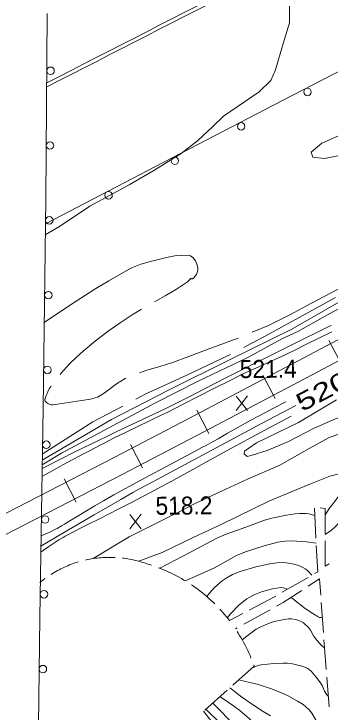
# Model space of a CAD drawing. Extents: x 2361284 to 2366480, y 6976556 to 6985346.
# Drawn here: x 2364474.8 to 2364559.4, y 6978774.8 to 6978961.5 of the extents above; entities that cross this region are included whole.
import ezdxf
from ezdxf.enums import TextEntityAlignment as Align

# ---------------------------------------------------------------- set-up
doc = ezdxf.new("R2010")
doc.units = 0
doc.header["$LTSCALE"] = 1.9
for name, color, linetype, lineweight in [('12', 7, 'Continuous', 13), ('13', 7, 'Continuous', 13), ('17', 7, 'Continuous', 13), ('20', 7, 'Continuous', 13), ('24', 7, 'Continuous', 13), ('29', 7, 'Continuous', 13), ('3', 7, 'Continuous', 13), ('6', 7, 'Continuous', 13)]:
    doc.layers.add(name, color=color, linetype=linetype, lineweight=lineweight)

msp = doc.modelspace()

# ---------------------------------------------------------------- linework, layer by layer
at = {"layer": '12'}
for p, q in [((2364537.366, 6978855.458), (2364534.249, 6978859.309)), ((2364534.286, 6978855.429), (2364537.329, 6978859.338)), ((2364508.895, 6978823.816), (2364505.778, 6978827.667)), ((2364505.815, 6978823.787), (2364508.858, 6978827.696))]:
    msp.add_line(p, q, dxfattribs=at)
for points in [[(2364610.912, 6978968.161), (2364606.391, 6978965.018), (2364598.711, 6978958.763), (2364589.458, 6978951.695), (2364580.137, 6978944.287), (2364574.508, 6978939.003), (2364566.422, 6978932.215), (2364563.724, 6978929.769), (2364557.181, 6978926.957), (2364554.404, 6978924.501), (2364554.777, 6978923.164), (2364557.94, 6978922.824), (2364564.518, 6978924.147), (2364577.349, 6978927.279), (2364591.697, 6978934.926), (2364611.792, 6978944.028), (2364622.998, 6978947.674), (2364636.083, 6978951.338), (2364636.871, 6978950.566)], [(2364559.696, 6978878.175), (2364558.57, 6978877.608), (2364556.412, 6978876.533), (2364552.09, 6978874.396), (2364543.438, 6978870.137), (2364539.12, 6978867.992), (2364536.704, 6978866.776), (2364531.884, 6978864.319), (2364525.465, 6978861.026), (2364522.251, 6978859.389), (2364519.029, 6978857.768), (2364517.414, 6978856.966), (2364515.249, 6978855.907), (2364513.802, 6978855.209), (2364510.9, 6978853.828), (2364502.176, 6978849.724), (2364499.277, 6978848.339), (2364497.831, 6978847.638), (2364490.919, 6978844.252), (2364487.469, 6978842.547), (2364482.304, 6978839.97)], [(2364550.228, 6978856.788), (2364541.273, 6978852.012), (2364514.318, 6978837.645), (2364510.679, 6978835.683), (2364508.262, 6978834.358), (2364506.655, 6978833.467), (2364503.449, 6978831.671), (2364501.051, 6978830.311), (2364496.27, 6978827.566), (2364491.505, 6978824.793), (2364488.334, 6978822.932), (2364482.002, 6978819.196)], [(2364548.075, 6978807.674), (2364546.898, 6978808.053), (2364546.301, 6978808.097), (2364544.034, 6978807.776), (2364541.051, 6978806.977), (2364539.248, 6978806.259), (2364538.382, 6978805.826), (2364537.129, 6978805.07), (2364536.392, 6978804.537), (2364535.035, 6978803.35), (2364532.901, 6978801.181), (2364531.896, 6978800.04)], [(2364557.356, 6978800.152), (2364557.124, 6978800.082), (2364557.002, 6978800.063), (2364556.821, 6978800.06), (2364556.648, 6978800.093), (2364556.567, 6978800.125), (2364556.085, 6978800.373), (2364555.849, 6978800.508), (2364555.501, 6978800.724), (2364554.127, 6978801.613), (2364553.446, 6978802.064), (2364552.774, 6978802.527), (2364552.441, 6978802.765), (2364551.403, 6978803.537), (2364550.892, 6978803.931), (2364550.133, 6978804.533), (2364549.015, 6978805.464)], [(2364559.416, 6978746.539), (2364558.838, 6978748.454), (2364557.753, 6978750.622), (2364556.911, 6978751.992), (2364555.049, 6978754.627), (2364550.811, 6978760.124), (2364548.513, 6978762.716), (2364542.585, 6978768.64), (2364537.793, 6978773.105), (2364535.285, 6978775.186), (2364533.547, 6978776.488), (2364529.947, 6978778.94)]]:
    msp.add_lwpolyline(points, dxfattribs=at)
at = {"layer": '13'}
for points in [[(2364483.191, 6978902.403), (2364487.02, 6978904.609), (2364495.088, 6978910.056), (2364505.654, 6978915.797), (2364512.259, 6978919.57), (2364519.574, 6978924.189), (2364523.893, 6978927.581), (2364528.037, 6978931.38), (2364530.891, 6978934.138), (2364540.46, 6978940.64), (2364543.542, 6978943.659), (2364544.785, 6978946.56), (2364546.094, 6978950.823), (2364547.226, 6978954.734), (2364548.595, 6978959.077), (2364548.556, 6978966.338), (2364547.644, 6978969.679), (2364544.92, 6978973.344)], [(2364664.776, 6978934.41), (2364656.27, 6978929.849), (2364642.307, 6978923.676), (2364631.423, 6978918.643), (2364615.512, 6978911.471), (2364600.019, 6978904.263), (2364584.168, 6978896.822), (2364566.163, 6978886.931), (2364548.984, 6978877.127), (2364532.819, 6978869.132), (2364516.188, 6978860.834), (2364500.951, 6978853.009), (2364482.334, 6978842.161)], [(2364663.787, 6978932.161), (2364658.657, 6978929.092), (2364651.937, 6978925.828), (2364642.659, 6978921.3), (2364636.443, 6978917.691), (2364629.395, 6978914.373), (2364622.392, 6978911.436), (2364611.585, 6978906.923), (2364605.004, 6978903.721), (2364595.497, 6978899.27), (2364582.901, 6978893.419), (2364571.559, 6978887.312), (2364560.15, 6978881.783), (2364550.79, 6978876.544), (2364546.559, 6978874.644), (2364537.276, 6978869.504), (2364524.105, 6978863.289), (2364512.729, 6978857.531), (2364487.496, 6978844.05), (2364482.315, 6978840.92)], [(2364522.183, 6978890.792), (2364522.27, 6978890.663), (2364522.579, 6978890.678), (2364522.982, 6978890.951), (2364523.664, 6978891.776), (2364523.967, 6978892.607), (2364524.024, 6978893.026), (2364523.986, 6978893.639), (2364523.647, 6978894.866), (2364523.365, 6978895.462), (2364522.73, 6978896.328), (2364522.054, 6978896.823), (2364521.675, 6978896.918), (2364519.652, 6978896.978), (2364518.293, 6978896.868), (2364515.61, 6978896.361), (2364511.005, 6978895.22), (2364508.739, 6978894.538), (2364506.538, 6978893.667), (2364505.47, 6978893.133), (2364500.161, 6978890.135), (2364496.708, 6978888.061), (2364489.919, 6978883.726), (2364482.853, 6978878.978)], [(2364559.866, 6978876.51), (2364553.145, 6978873.164), (2364549.778, 6978871.503), (2364548.119, 6978870.703), (2364547.008, 6978870.179), (2364544.777, 6978869.149), (2364542.541, 6978868.132), (2364539.559, 6978866.777), (2364538.071, 6978866.091), (2364535.849, 6978865.045), (2364534.743, 6978864.51), (2364532.646, 6978863.476), (2364528.467, 6978861.376), (2364520.133, 6978857.129), (2364515.953, 6978855.032), (2364514.347, 6978854.242), (2364511.125, 6978852.683), (2364504.672, 6978849.583), (2364501.459, 6978848.003), (2364499.301, 6978846.915), (2364497.866, 6978846.181), (2364495.008, 6978844.693), (2364493.583, 6978843.941), (2364490.742, 6978842.42), (2364487.912, 6978840.879), (2364486.03, 6978839.842), (2364482.275, 6978837.75)], [(2364547.579, 6978857.753), (2364544.454, 6978856.111), (2364540.282, 6978853.93), (2364538.205, 6978852.823), (2364536.761, 6978852.034), (2364533.891, 6978850.425), (2364531.984, 6978849.339), (2364529.441, 6978847.892), (2364528.167, 6978847.174), (2364526.247, 6978846.112), (2364525.283, 6978845.589), (2364520.996, 6978843.309), (2364515.267, 6978840.293), (2364512.407, 6978838.776), (2364508.788, 6978836.831), (2364501.572, 6978832.904), (2364499.863, 6978831.948), (2364498.733, 6978831.295), (2364496.489, 6978829.961), (2364494.258, 6978828.605), (2364491.285, 6978826.79), (2364489.792, 6978825.892), (2364488.29, 6978825.008), (2364487.536, 6978824.572), (2364486.397, 6978823.928), (2364485.927, 6978823.673), (2364484.975, 6978823.191), (2364484.009, 6978822.74), (2364483.358, 6978822.45), (2364482.046, 6978821.887)], [(2364561.174, 6978858.312), (2364551.021, 6978852.265), (2364539.752, 6978846.767), (2364537.685, 6978845.407), (2364536.503, 6978844.556), (2364536.45, 6978843.875), (2364537.217, 6978843.153), (2364538.553, 6978843.525), (2364542.611, 6978844.774), (2364548.309, 6978847.178), (2364555.166, 6978850.705), (2364561.519, 6978853.505)], [(2364548.985, 6978853.906), (2364542.985, 6978850.679), (2364530.717, 6978844.091), (2364529.33, 6978843.34), (2364526.567, 6978841.816), (2364521.057, 6978838.742), (2364518.292, 6978837.222), (2364516.901, 6978836.471), (2364514.112, 6978834.982), (2364511.315, 6978833.508), (2364505.715, 6978830.573), (2364503.909, 6978829.636), (2364502.701, 6978829.02), (2364500.277, 6978827.802), (2364497.848, 6978826.596), (2364494.609, 6978824.986), (2364492.992, 6978824.173), (2364490.576, 6978822.936), (2364489.373, 6978822.307), (2364488.517, 6978821.841), (2364487.954, 6978821.519), (2364486.841, 6978820.851), (2364486.292, 6978820.506), (2364485.203, 6978819.799), (2364484.125, 6978819.072), (2364481.987, 6978817.586)], [(2364574.083, 6978851.154), (2364571.601, 6978851.411), (2364565.19, 6978850.3), (2364559.199, 6978848.262), (2364553.857, 6978845.321), (2364545.96, 6978840.796), (2364537.344, 6978837.103), (2364529.2, 6978833.337), (2364523.664, 6978830.744), (2364518.27, 6978828.023), (2364511.89, 6978824.761), (2364505.62, 6978821.621), (2364496.033, 6978815.84)], [(2364565.126, 6978839.088), (2364563.767, 6978839.015), (2364562.839, 6978838.806), (2364559.347, 6978837.903), (2364553.988, 6978835.762), (2364549.934, 6978834.033), (2364543.021, 6978831.178), (2364530.458, 6978825.077), (2364522.782, 6978821.464), (2364514.52, 6978817.446), (2364508.222, 6978815.116)], [(2364568.175, 6978838.287), (2364567.732, 6978837.789), (2364567.422, 6978837.473), (2364567.209, 6978837.268), (2364566.769, 6978836.873), (2364566.579, 6978836.72), (2364566.177, 6978836.442), (2364565.35, 6978835.919), (2364565.086, 6978835.728), (2364564.959, 6978835.626), (2364564.254, 6978835.017), (2364563.909, 6978834.705), (2364563.401, 6978834.228), (2364562.662, 6978833.488), (2364562.186, 6978832.977), (2364561.953, 6978832.715), (2364561.611, 6978832.315), (2364560.871, 6978831.408), (2364560.51, 6978830.95), (2364559.981, 6978830.257), (2364559.213, 6978829.199), (2364558.48, 6978828.115), (2364558.126, 6978827.562)], [(2364571.674, 6978837.37), (2364570.007, 6978836.116), (2364569.233, 6978835.439), (2364568.143, 6978834.336), (2364567.189, 6978833.229), (2364565.415, 6978830.931), (2364562.468, 6978826.272), (2364561.386, 6978824.919), (2364560.797, 6978824.302), (2364559.829, 6978823.438), (2364558.126, 6978822.25)], [(2364555.307, 6978827.374), (2364553.765, 6978827.817), (2364552.982, 6978827.903), (2364551.24, 6978827.901), (2364550.075, 6978827.823), (2364547.757, 6978827.493), (2364543.797, 6978826.665), (2364541.869, 6978826.076), (2364536.837, 6978824.208), (2364531.621, 6978822.381), (2364529.104, 6978821.264), (2364522.089, 6978817.568), (2364513.87, 6978813.239)], [(2364555.688, 6978819.977), (2364553.134, 6978820.313), (2364549.291, 6978820.601), (2364547.373, 6978820.538), (2364545.486, 6978820.247), (2364541.774, 6978819.225), (2364536.809, 6978817.635), (2364534.398, 6978816.655), (2364528.459, 6978813.408), (2364523.272, 6978811.007), (2364520.631, 6978809.903)], [(2364554.559, 6978811.416), (2364553.556, 6978812.506), (2364552.964, 6978812.981), (2364551.969, 6978813.589), (2364551.278, 6978813.904), (2364549.821, 6978814.361), (2364547.773, 6978814.733), (2364546.747, 6978814.81), (2364545.218, 6978814.747), (2364543.316, 6978814.459), (2364539.528, 6978813.613), (2364535.353, 6978812.379), (2364533.317, 6978811.564), (2364531.578, 6978810.615), (2364530.505, 6978809.86), (2364528.519, 6978808.108), (2364527.088, 6978806.518), (2364526.453, 6978805.658)], [(2364557.944, 6978791.987), (2364557.1, 6978792.633), (2364555.754, 6978794.087), (2364555.037, 6978795.177), (2364554.184, 6978796.702), (2364553.642, 6978797.417), (2364552.284, 6978798.641), (2364551.521, 6978799.105), (2364550.272, 6978799.555), (2364549.087, 6978799.699), (2364548.29, 6978799.692), (2364546.713, 6978799.501), (2364544.468, 6978799.037), (2364543.36, 6978798.699), (2364540.855, 6978797.622), (2364539.666, 6978796.944), (2364537.103, 6978795.132), (2364535.913, 6978794.108)], [(2364558.947, 6978779.055), (2364558.534, 6978779.422), (2364557.895, 6978780.355), (2364557.361, 6978781.74), (2364556.855, 6978782.577), (2364555.708, 6978784.176), (2364554.336, 6978785.765), (2364553.497, 6978786.415), (2364552.961, 6978786.687), (2364551.831, 6978787.039), (2364549.339, 6978787.672), (2364548.074, 6978787.843), (2364546.838, 6978787.879), (2364544.364, 6978787.788), (2364540.976, 6978787.466), (2364540.11, 6978787.249), (2364538.465, 6978786.522)], [(2364559.722, 6978768.063), (2364558.655, 6978769.051), (2364556.722, 6978771.165), (2364555.745, 6978772.562), (2364554.534, 6978774.492), (2364553.812, 6978775.377), (2364552.862, 6978776.264), (2364552.182, 6978776.793), (2364550.729, 6978777.728), (2364548.02, 6978779.188), (2364546.63, 6978779.848), (2364543.779, 6978781.001), (2364539.889, 6978782.223), (2364537.923, 6978782.739), (2364534.935, 6978783.378)], [(2364543.498, 6978773.769), (2364541.538, 6978774.979), (2364540.564, 6978775.593), (2364539.11, 6978776.528), (2364538.361, 6978777.023), (2364536.883, 6978778.042), (2364535.429, 6978779.094), (2364534.471, 6978779.811), (2364532.575, 6978781.275)], [(2364556.125, 6978720.367), (2364555.875, 6978723.454), (2364555.891, 6978729.134), (2364555.639, 6978731.543), (2364555.433, 6978732.738), (2364555.018, 6978734.511), (2364554.136, 6978737.108), (2364553.079, 6978739.6), (2364550.835, 6978744.478), (2364547.012, 6978752.281), (2364545.674, 6978754.728), (2364542.802, 6978759.511), (2364539.387, 6978764.786), (2364537.488, 6978767.292), (2364534.163, 6978770.96), (2364528.013, 6978777.212)], [(2364530.034, 6978771.831), (2364526.198, 6978775.605)], [(2364529.077, 6978770.522), (2364525.534, 6978775.008)]]:
    msp.add_lwpolyline(points, dxfattribs=at)
at = {"layer": '17'}
for points in [[(2364686.165, 6979010.418), (2364659.992, 6978996.839), (2364633.81, 6978983.269), (2364590.252, 6978960.784), (2364546.703, 6978938.289), (2364514.958, 6978921.825), (2364483.233, 6978905.333)], [(2364483.728, 6978961.621), (2364483.329, 6978912.014), (2364482.612, 6978856.035), (2364481.734, 6978800.063), (2364481.337, 6978771.288)]]:
    msp.add_lwpolyline(points, dxfattribs=at)
for centre in [(2364484.602, 6978946.287), (2364553.389, 6978940.616), (2364535.63, 6978931.421), (2364484.443, 6978926.288), (2364517.875, 6978922.215), (2364500.129, 6978912.991), (2364484.256, 6978906.284), (2364484, 6978886.285), (2364483.744, 6978866.286), (2364483.459, 6978846.285), (2364483.145, 6978826.288), (2364482.831, 6978806.29), (2364482.544, 6978786.294)]:
    msp.add_circle(centre, 1, dxfattribs=at)
at = {"layer": '20'}
for points in [[(2364512.392, 6978884.529), (2364513.059, 6978884.896), (2364515.238, 6978886.066), (2364518.281, 6978887.856), (2364521.222, 6978889.843), (2364521.48, 6978890.055), (2364521.826, 6978890.418), (2364522.153, 6978890.801)], [(2364563.563, 6978888.866), (2364561.444, 6978887.756), (2364554.269, 6978884.008), (2364548.627, 6978881.024), (2364542.934, 6978878.159), (2364538.541, 6978876.348)], [(2364560.923, 6978885.671), (2364556.536, 6978883.279), (2364541.832, 6978875.219), (2364536.927, 6978872.602), (2364536.33, 6978872.286)], [(2364487.166, 6978865.108), (2364488.036, 6978866.136), (2364489.748, 6978867.982), (2364491.522, 6978869.689), (2364493.356, 6978871.327), (2364496.65, 6978874.069), (2364500.046, 6978876.672), (2364503.195, 6978878.882), (2364506.405, 6978880.982), (2364508.632, 6978882.364), (2364508.931, 6978882.536)], [(2364534.845, 6978874.822), (2364534.576, 6978874.71), (2364526.076, 6978871.588), (2364521.651, 6978869.906), (2364517.207, 6978868.253), (2364513.817, 6978867.211), (2364510.396, 6978866.239), (2364508.443, 6978865.53)], [(2364532.787, 6978870.442), (2364531.991, 6978870.024), (2364521.068, 6978864.9), (2364510.076, 6978859.886), (2364507.469, 6978858.501)], [(2364504.737, 6978864.035), (2364504.597, 6978863.973), (2364502.24, 6978862.591), (2364498.923, 6978860.06), (2364497.183, 6978859.034), (2364495.278, 6978858.445), (2364492.912, 6978858.083), (2364490.536, 6978857.72), (2364488.199, 6978857.358), (2364485.873, 6978857.006), (2364485.233, 6978856.95), (2364484.753, 6978856.975), (2364484.392, 6978857.052), (2364483.88, 6978857.277), (2364483.386, 6978857.652), (2364483.184, 6978857.93), (2364483.101, 6978858.2), (2364483.126, 6978858.69), (2364483.429, 6978859.433), (2364483.783, 6978860.146), (2364483.998, 6978860.678), (2364484.263, 6978861.2), (2364484.746, 6978861.924)], [(2364503.937, 6978856.628), (2364495.896, 6978852.371), (2364482.348, 6978843.741)]]:
    msp.add_lwpolyline(points, dxfattribs=at)
at = {"layer": '24'}
msp.add_line((2364525.891, 6978775.322), (2364531.861, 6978780.638), dxfattribs=at)
for points in [[(2364491.983, 6978814.931), (2364491.614, 6978814.818), (2364491.135, 6978814.663), (2364490.647, 6978814.498), (2364490.169, 6978814.314), (2364489.69, 6978814.139), (2364489.222, 6978813.945), (2364488.754, 6978813.74), (2364488.286, 6978813.536), (2364487.818, 6978813.322), (2364487.36, 6978813.097), (2364486.902, 6978812.863), (2364486.455, 6978812.619), (2364486.007, 6978812.374), (2364485.569, 6978812.12), (2364485.122, 6978811.856), (2364484.734, 6978811.612)], [(2364501.862, 6978816.135), (2364501.692, 6978816.144), (2364501.182, 6978816.159), (2364500.671, 6978816.174), (2364500.161, 6978816.169), (2364499.651, 6978816.164), (2364499.142, 6978816.139), (2364498.631, 6978816.114), (2364498.121, 6978816.08), (2364497.612, 6978816.035), (2364497.102, 6978815.98), (2364496.593, 6978815.925), (2364496.093, 6978815.85), (2364495.584, 6978815.765), (2364495.085, 6978815.681), (2364494.586, 6978815.586), (2364494.087, 6978815.481), (2364493.917, 6978815.44)], [(2364511.602, 6978814.058), (2364511.331, 6978814.145), (2364510.609, 6978814.368), (2364510.188, 6978814.494), (2364509.706, 6978814.66), (2364509.215, 6978814.815), (2364508.733, 6978814.97), (2364508.242, 6978815.106), (2364507.741, 6978815.241), (2364507.249, 6978815.366), (2364506.748, 6978815.482), (2364506.257, 6978815.587), (2364505.756, 6978815.682), (2364505.245, 6978815.767), (2364504.745, 6978815.853), (2364504.244, 6978815.928), (2364503.853, 6978815.974)], [(2364520.661, 6978809.874), (2364520.289, 6978810.1), (2364519.636, 6978810.484), (2364518.983, 6978810.858), (2364518.309, 6978811.211), (2364517.636, 6978811.565), (2364516.953, 6978811.898), (2364516.27, 6978812.222), (2364515.577, 6978812.535), (2364514.884, 6978812.829), (2364514.181, 6978813.122), (2364513.488, 6978813.396)], [(2364483.085, 6978810.476), (2364483.015, 6978810.426), (2364482.598, 6978810.122), (2364482.201, 6978809.808), (2364481.804, 6978809.484), (2364481.685, 6978809.383)], [(2364528.541, 6978803.738), (2364528.127, 6978804.144), (2364527.572, 6978804.669), (2364527.007, 6978805.174), (2364526.442, 6978805.678), (2364525.868, 6978806.163), (2364525.273, 6978806.647), (2364524.679, 6978807.112), (2364524.074, 6978807.576), (2364523.47, 6978808.02), (2364522.846, 6978808.464), (2364522.353, 6978808.8)], [(2364532.514, 6978799.246), (2364532.2, 6978799.653), (2364531.724, 6978800.248), (2364531.239, 6978800.834), (2364530.743, 6978801.409), (2364530.238, 6978801.964), (2364529.935, 6978802.301)], [(2364538.259, 6978789.25), (2364537.993, 6978789.908), (2364537.686, 6978790.605), (2364537.37, 6978791.282), (2364537.043, 6978791.969), (2364536.697, 6978792.645), (2364536.35, 6978793.322), (2364535.984, 6978793.989), (2364535.608, 6978794.645), (2364535.222, 6978795.291), (2364534.825, 6978795.938), (2364534.572, 6978796.335)], [(2364533.358, 6978781.972), (2364539.09, 6978787.078), (2364538.977, 6978787.387)]]:
    msp.add_lwpolyline(points, dxfattribs=at)
at = {"layer": '29'}
for p, q in [((2364559.113, 6978874.183), (2364562.382, 6978867.993)), ((2364541.431, 6978864.844), (2364544.701, 6978858.655)), ((2364523.739, 6978855.506), (2364527.008, 6978849.316)), ((2364506.035, 6978846.306), (2364509.254, 6978840.087)), ((2364488.271, 6978837.147), (2364491.471, 6978830.928))]:
    msp.add_line(p, q, dxfattribs=at)
for points in [[(2364414.39, 6978798.034), (2364501.618, 6978842.884), (2364523.331, 6978854.162), (2364552.267, 6978869.437), (2364581.253, 6978884.744), (2364619.708, 6978904.511), (2364658.326, 6978923.909)], [(2364414.123, 6978792.283), (2364503.91, 6978838.436), (2364525.644, 6978849.724), (2364554.6, 6978865.009), (2364583.555, 6978880.306), (2364621.97, 6978900.052), (2364660.568, 6978919.44)]]:
    msp.add_lwpolyline(points, dxfattribs=at)
at = {"layer": '3'}
for centre, radius, start, end in [((2275038.221, 7153835.615), 196437.998, 297.08653, 297.15666), ((2274906.881, 7154092.037), 196727.06, 297.08648, 297.15661)]:
    msp.add_arc(centre, radius, start, end, dxfattribs=at)
at = {"layer": '6'}
for p, q in [((2364555.615, 6978821.316), (2364555.219, 6978829.304)), ((2364546.603, 6978806.82), (2364553.525, 6978810.826)), ((2364537.807, 6978802.066), (2364544.873, 6978805.824)), ((2364557.645, 6978796.115), (2364557.069, 6978804.09)), ((2364543.358, 6978802.139), (2364536.333, 6978798.312)), ((2364532.514, 6978799.246), (2364536.046, 6978801.13)), ((2364534.582, 6978797.355), (2364534.074, 6978797.081)), ((2364559.164, 6978776.168), (2364558.549, 6978784.143))]:
    msp.add_line(p, q, dxfattribs=at)
for points in [[(2364556.788, 6978829.419), (2364558.13, 6978829.192), (2364558.123, 6978822.55)], [(2364558.122, 6978820.55), (2364558.117, 6978813.77), (2364559.161, 6978814.41)], [(2364555.255, 6978811.823), (2364556.111, 6978812.321), (2364555.724, 6978819.317)], [(2364556.92, 6978806.088), (2364556.609, 6978810.435), (2364553.567, 6978808.436)], [(2364551.898, 6978807.34), (2364546.87, 6978804.053), (2364545.119, 6978803.096)], [(2364558.4, 6978786.141), (2364557.944, 6978792.007), (2364557.794, 6978794.116)]]:
    msp.add_lwpolyline(points, dxfattribs=at)

# ---------------------------------------------------------------- texts
at = {"layer": '12', "width": 0.95}
for s, p in [('521.4', (2364535.267, 6978864.095)), ('518.2', (2364512.704, 6978827.54))]:
    msp.add_text(s, height=4.799, rotation=0.545, dxfattribs=at).set_placement(p)
at = {"layer": '12', "width": 1.4}
msp.add_text(' 520 ', height=4.8, rotation=27.595, dxfattribs=at).set_placement((2364558.517, 6978858.476), align=Align.CENTER)

doc.saveas('drawing.dxf')
